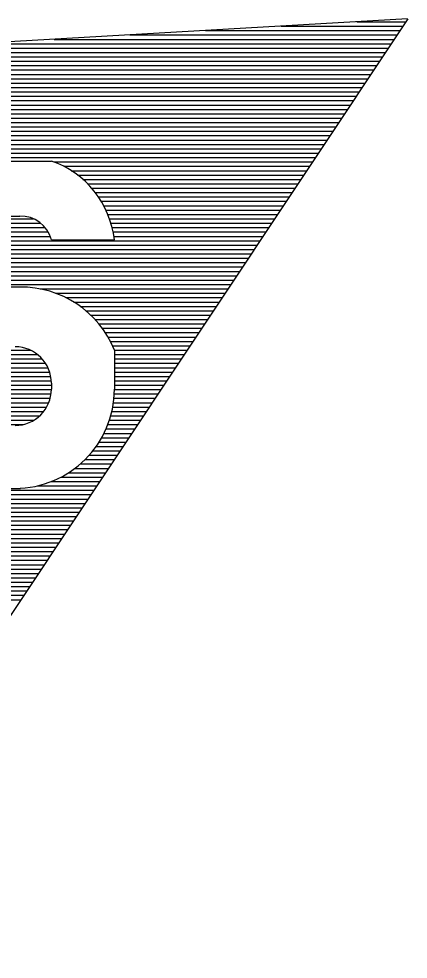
# Model space of a CAD drawing. Extents: x 0 to 34, y 0 to 22.
# Drawn here: x 4.7548 to 4.9317, y 1.6066 to 2.034 of the extents above; entities that cross this region are included whole.
import ezdxf

# ---------------------------------------------------------------- set-up
doc = ezdxf.new("R2010")
doc.units = 0
doc.layers.add('SH_Text', color=7, linetype='Continuous')

msp = doc.modelspace()

# ---------------------------------------------------------------- linework, layer by layer
at = {"layer": 'SH_Text'}
for p, q in [((4.931410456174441, 2.033936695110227), (4.419315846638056, 2.0043096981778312)), ((4.647076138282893, 1.6065895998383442), (4.9317190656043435, 2.0339773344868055)), ((4.874016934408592, 2.030616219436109), (4.929480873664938, 2.0306167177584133)), ((4.908412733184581, 2.0326061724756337), (4.930805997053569, 2.0326063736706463)), ((4.805225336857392, 2.0266363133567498), (4.926830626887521, 2.0266374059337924)), ((4.83962113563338, 2.0286262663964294), (4.928155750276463, 2.0286270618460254)), ((4.736433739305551, 2.0226564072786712), (4.92418038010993, 2.0226580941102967)), ((4.770829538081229, 2.024646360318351), (4.925505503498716, 2.02464775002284)), ((4.6676421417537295, 2.018676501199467), (4.921530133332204, 2.018678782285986)), ((4.702037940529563, 2.020666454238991), (4.9228552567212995, 2.020668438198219)), ((4.5988505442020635, 2.0146965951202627), (4.918879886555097, 2.0146994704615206)), ((4.633246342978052, 2.0166865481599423), (4.920205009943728, 2.0166891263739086)), ((4.49566314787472, 2.0087267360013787), (4.914904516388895, 2.0087305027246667)), ((4.530058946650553, 2.0107166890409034), (4.916229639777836, 2.0107201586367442)), ((4.5644547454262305, 2.012706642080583), (4.9175547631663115, 2.0127098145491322)), ((4.426871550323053, 2.00474682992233), (4.912254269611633, 2.004751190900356)), ((4.461267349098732, 2.0067367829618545), (4.913579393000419, 2.0067408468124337)), ((4.419277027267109, 2.0007674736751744), (4.909604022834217, 2.000771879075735)), ((4.419405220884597, 2.0027571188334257), (4.910929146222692, 2.0027615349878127)), ((4.419020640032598, 1.996788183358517), (4.906953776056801, 1.9967925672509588)), ((4.419148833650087, 1.998777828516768), (4.908278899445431, 1.9987822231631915)), ((4.418764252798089, 1.9928088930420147), (4.904303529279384, 1.9928132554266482)), ((4.418892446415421, 1.9947985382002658), (4.905628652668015, 1.994802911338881)), ((4.418507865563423, 1.9888296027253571), (4.901653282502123, 1.9888339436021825)), ((4.418636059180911, 1.9908192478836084), (4.9029784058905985, 1.99082359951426)), ((4.418251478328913, 1.9848503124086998), (4.899003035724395, 1.984854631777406)), ((4.418379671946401, 1.9868399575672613), (4.900328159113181, 1.9868442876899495)), ((4.417866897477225, 1.9788813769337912), (4.895027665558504, 1.9788856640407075)), ((4.417995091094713, 1.9808710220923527), (4.896352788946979, 1.9808753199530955)), ((4.418123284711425, 1.9828606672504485), (4.89767791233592, 1.9828649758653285)), ((4.417610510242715, 1.974902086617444), (4.892377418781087, 1.974906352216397)), ((4.417738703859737, 1.9768917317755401), (4.893702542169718, 1.9768960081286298)), ((4.454597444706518, 1.9729127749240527), (4.891052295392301, 1.9729166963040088)), ((4.4545974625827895, 1.9709231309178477), (4.889727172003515, 1.9709270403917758)), ((4.708754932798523, 1.969349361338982), (4.769609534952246, 1.9693499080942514)), ((4.770751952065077, 1.96893632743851), (4.888402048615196, 1.9689373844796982)), ((4.775225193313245, 1.9669467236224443), (4.887076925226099, 1.9669477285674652)), ((4.7786841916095, 1.9649571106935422), (4.885751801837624, 1.9649580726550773)), ((4.781537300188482, 1.9629674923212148), (4.8844266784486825, 1.9629684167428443)), ((4.783967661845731, 1.960977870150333), (4.8831015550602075, 1.960978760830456)), ((4.786076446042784, 1.9589882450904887), (4.881776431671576, 1.9589891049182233)), ((4.787926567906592, 1.9569986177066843), (4.88045130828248, 1.9569994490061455)), ((4.789560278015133, 1.9550089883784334), (4.879126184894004, 1.9550097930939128)), ((4.791007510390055, 1.9530193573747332), (4.8778010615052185, 1.9530201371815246)), ((4.792290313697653, 1.9510297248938), (4.876475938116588, 1.9510304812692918)), ((4.793425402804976, 1.9490400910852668), (4.875150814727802, 1.9490408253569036)), ((4.794425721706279, 1.9470504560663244), (4.873825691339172, 1.9470511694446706)), ((4.795301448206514, 1.9450608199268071), (4.872500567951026, 1.9450615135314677)), ((4.699719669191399, 1.941080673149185), (4.764788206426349, 1.9410812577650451)), ((4.702968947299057, 1.9430703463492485), (4.761546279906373, 1.943070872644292)), ((4.712334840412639, 1.9442916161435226), (4.7552910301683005, 1.9442920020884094)), ((4.796060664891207, 1.9430711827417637), (4.8711754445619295, 1.9430718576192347)), ((4.796709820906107, 1.9410815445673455), (4.869850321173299, 1.9410822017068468)), ((4.696337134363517, 1.937101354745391), (4.768166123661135, 1.9371020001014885)), ((4.697715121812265, 1.9390910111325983), (4.766789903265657, 1.9390916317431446)), ((4.7972540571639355, 1.9390919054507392), (4.868525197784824, 1.9390925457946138)), ((4.7976974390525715, 1.937102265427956), (4.867200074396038, 1.937102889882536)), ((4.694787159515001, 1.9331220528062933), (4.8645498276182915, 1.9331235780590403)), ((4.6953904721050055, 1.9351117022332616), (4.769111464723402, 1.9351123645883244)), ((4.769609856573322, 1.9335530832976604), (4.798247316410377, 1.9335533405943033)), ((4.798043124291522, 1.9351126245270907), (4.865874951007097, 1.935113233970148)), ((4.694436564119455, 1.9291427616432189), (4.861899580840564, 1.9291442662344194)), ((4.69448358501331, 1.9311324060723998), (4.8632247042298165, 1.9311339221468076)), ((4.694436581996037, 1.9271531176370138), (4.860574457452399, 1.9271546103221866)), ((4.694489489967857, 1.9251634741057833), (4.859249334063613, 1.9251649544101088)), ((4.694803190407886, 1.9231738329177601), (4.857924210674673, 1.9231752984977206)), ((4.695417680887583, 1.9211841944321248), (4.856599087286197, 1.9211856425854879)), ((4.696377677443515, 1.919194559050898), (4.855273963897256, 1.9191959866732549)), ((4.697773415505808, 1.917204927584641), (4.853948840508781, 1.917206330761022)), ((4.699806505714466, 1.915215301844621), (4.852623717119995, 1.915216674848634)), ((4.703130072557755, 1.9132256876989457), (4.851298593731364, 1.9132270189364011)), ((4.755291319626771, 1.912074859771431), (4.708755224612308, 1.9120744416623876)), ((4.764479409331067, 1.9112365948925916), (4.8499734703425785, 1.911237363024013)), ((4.771601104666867, 1.9092470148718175), (4.848648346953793, 1.9092477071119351)), ((4.776206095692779, 1.9072574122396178), (4.847323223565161, 1.9072580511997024)), ((4.779786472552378, 1.9052678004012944), (4.8459981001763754, 1.9052683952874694)), ((4.7827527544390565, 1.9032781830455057), (4.8446729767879, 1.9032787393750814)), ((4.785290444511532, 1.901288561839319), (4.843347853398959, 1.9012890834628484)), ((4.787502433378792, 1.899298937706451), (4.842022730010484, 1.8992994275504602)), ((4.789452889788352, 1.8973093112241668), (4.840697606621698, 1.8973097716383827)), ((4.7911850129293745, 1.8953196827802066), (4.839372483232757, 1.8953201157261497)), ((4.7927294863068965, 1.8933300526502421), (4.838047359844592, 1.893330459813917)), ((4.794108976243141, 1.8913404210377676), (4.836722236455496, 1.8913408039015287)), ((4.795340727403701, 1.8893507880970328), (4.835397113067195, 1.8893511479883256)), ((4.796438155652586, 1.8873611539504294), (4.834071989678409, 1.8873614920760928)), ((4.797411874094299, 1.8853715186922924), (4.832746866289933, 1.8853718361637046)), ((4.62642300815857, 1.8833803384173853), (4.760115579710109, 1.8833815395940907)), ((4.626423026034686, 1.88139069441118), (4.763331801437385, 1.8813919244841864)), ((4.798247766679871, 1.8834377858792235), (4.7982478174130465, 1.8777911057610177)), ((4.7982477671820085, 1.8833818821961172), (4.831421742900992, 1.8833821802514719)), ((4.798247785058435, 1.8813922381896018), (4.830096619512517, 1.881392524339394)), ((4.6264230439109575, 1.8794010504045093), (4.765439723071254, 1.8794022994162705)), ((4.626423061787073, 1.8774114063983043), (4.766954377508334, 1.8774126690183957)), ((4.798247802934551, 1.8794025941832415), (4.828771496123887, 1.879402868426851)), ((4.7982478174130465, 1.8777911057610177), (4.798247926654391, 1.8656324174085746)), ((4.798247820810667, 1.877412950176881), (4.82744637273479, 1.877413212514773)), ((4.6264230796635, 1.8754217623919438), (4.768056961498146, 1.8754230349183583)), ((4.6264230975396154, 1.8734321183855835), (4.768834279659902, 1.8734333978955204)), ((4.7982478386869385, 1.8754233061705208), (4.826121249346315, 1.8754235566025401)), ((4.798247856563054, 1.8734336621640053), (4.824796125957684, 1.8734339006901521)), ((4.626423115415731, 1.8714424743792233), (4.769333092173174, 1.8714437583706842)), ((4.626423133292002, 1.869452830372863), (4.769578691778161, 1.8694541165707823)), ((4.769610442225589, 1.8683691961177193), (4.769610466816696, 1.865632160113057)), ((4.79824787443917, 1.8714440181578), (4.8234710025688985, 1.8714442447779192)), ((4.798247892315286, 1.8694543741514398), (4.822145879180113, 1.8694545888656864)), ((4.626423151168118, 1.8674631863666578), (4.769610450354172, 1.8674644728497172)), ((4.6980177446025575, 1.8654741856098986), (4.7696093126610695, 1.8654748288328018)), ((4.698162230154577, 1.8634845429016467), (4.769464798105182, 1.8634851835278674)), ((4.798194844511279, 1.8634854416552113), (4.8181705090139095, 1.8634856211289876)), ((4.798247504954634, 1.8654750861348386), (4.819495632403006, 1.8654752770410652)), ((4.798247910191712, 1.8674647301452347), (4.820820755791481, 1.8674649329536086)), ((4.698553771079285, 1.8614949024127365), (4.769073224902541, 1.8614955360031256)), ((4.699211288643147, 1.8595052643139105), (4.7684156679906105, 1.8595058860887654)), ((4.797824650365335, 1.8595061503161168), (4.815520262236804, 1.8595063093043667)), ((4.798054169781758, 1.8614957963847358), (4.816845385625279, 1.8614959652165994)), ((4.700171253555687, 1.8575156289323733), (4.767455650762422, 1.8575162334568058)), ((4.701500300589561, 1.8555259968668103), (4.766126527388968, 1.8555265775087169)), ((4.797092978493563, 1.8555268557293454), (4.812870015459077, 1.8555269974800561)), ((4.797504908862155, 1.8575165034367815), (4.814195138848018, 1.8575166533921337)), ((4.7033289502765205, 1.8535363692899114), (4.764297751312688, 1.8535369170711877)), ((4.705971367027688, 1.8515467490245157), (4.761655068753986, 1.8515472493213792)), ((4.795981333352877, 1.8515475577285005), (4.810219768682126, 1.851547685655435)), ((4.796586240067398, 1.853537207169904), (4.811544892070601, 1.853537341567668)), ((4.71090264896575, 1.8495571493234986), (4.756722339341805, 1.849557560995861)), ((4.794459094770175, 1.8475682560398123), (4.807569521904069, 1.8475683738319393)), ((4.795274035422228, 1.8495579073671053), (4.808894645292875, 1.849558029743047)), ((4.792478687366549, 1.8435889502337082), (4.804919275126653, 1.8435890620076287)), ((4.793530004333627, 1.8455786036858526), (4.806244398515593, 1.8455787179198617)), ((4.78996636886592, 1.8396096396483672), (4.802269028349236, 1.8396097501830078)), ((4.791295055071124, 1.8415992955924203), (4.803594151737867, 1.8415994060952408)), ((4.784918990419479, 1.8336406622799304), (4.798293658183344, 1.8336407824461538)), ((4.786803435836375, 1.8356303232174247), (4.799618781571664, 1.8356304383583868)), ((4.788476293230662, 1.8376199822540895), (4.800943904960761, 1.837620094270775)), ((4.780335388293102, 1.8296613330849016), (4.795643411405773, 1.829661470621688)), ((4.78278269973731, 1.8316509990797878), (4.7969685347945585, 1.8316511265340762)), ((4.774063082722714, 1.8256819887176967), (4.792993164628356, 1.8256821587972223)), ((4.777483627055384, 1.8276716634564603), (4.794318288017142, 1.8276718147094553)), ((4.763374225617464, 1.8217026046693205), (4.790342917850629, 1.8217028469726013)), ((4.769726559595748, 1.8236923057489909), (4.79166804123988, 1.823692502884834)), ((4.4074832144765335, 1.81772011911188), (4.787692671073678, 1.8177235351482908)), ((4.6264235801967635, 1.8197117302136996), (4.789017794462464, 1.8197131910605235)), ((4.711783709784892, 1.8205154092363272), (4.755540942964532, 1.8205158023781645)), ((4.407226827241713, 1.8137408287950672), (4.785042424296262, 1.8137442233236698)), ((4.407355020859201, 1.8157304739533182), (4.786367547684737, 1.8157338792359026)), ((4.4069704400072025, 1.8097615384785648), (4.782392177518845, 1.8097649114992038)), ((4.407098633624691, 1.8117511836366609), (4.783717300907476, 1.8117545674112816)), ((4.4065858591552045, 1.803792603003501), (4.7784168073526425, 1.80379594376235)), ((4.406714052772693, 1.8057822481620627), (4.779741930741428, 1.8057855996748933)), ((4.406842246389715, 1.8077718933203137), (4.781067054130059, 1.807775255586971)), ((4.4063294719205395, 1.7998133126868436), (4.775766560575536, 1.799816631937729)), ((4.406457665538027, 1.8018029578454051), (4.777091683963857, 1.8018062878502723)), ((4.406073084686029, 1.7958340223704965), (4.773116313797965, 1.7958373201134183)), ((4.4062012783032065, 1.7978236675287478), (4.77444143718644, 1.7978269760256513)), ((4.4058166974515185, 1.791854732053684), (4.770466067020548, 1.7918580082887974)), ((4.4059448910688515, 1.7938443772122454), (4.771791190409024, 1.7938476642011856)), ((4.4055603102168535, 1.7878754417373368), (4.767815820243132, 1.7878786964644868)), ((4.405688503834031, 1.7898650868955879), (4.769140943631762, 1.7898683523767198)), ((4.405303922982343, 1.783896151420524), (4.76516557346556, 1.7838993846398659)), ((4.405432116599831, 1.7858857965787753), (4.766490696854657, 1.7858890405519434)), ((4.4050475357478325, 1.7799168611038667), (4.762515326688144, 1.779920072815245)), ((4.405175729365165, 1.7819065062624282), (4.76384045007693, 1.7819097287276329)), ((4.4046629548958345, 1.773947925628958), (4.7585399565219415, 1.7739511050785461)), ((4.404791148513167, 1.7759375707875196), (4.759865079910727, 1.7759407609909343)), ((4.404919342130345, 1.7779272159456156), (4.761190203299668, 1.777930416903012)), ((4.4044065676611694, 1.769968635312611), (4.755889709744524, 1.7699717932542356)), ((4.404534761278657, 1.771958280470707), (4.757214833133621, 1.7719614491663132))]:
    msp.add_line(p, q, dxfattribs=at)
for centre, radius, start, end in [((4.755559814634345, 1.9287563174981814), 0.04295618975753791, 6.411734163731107, 70.90891190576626), ((4.755743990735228, 1.9299804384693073), 0.014318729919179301, 14.44842968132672, 91.81280458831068), ((4.755739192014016, 1.8662101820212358), 0.045866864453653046, 22.061414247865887, 90.55948026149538), ((4.7530889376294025, 1.868428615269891), 0.016521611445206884, 359.7939381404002, 89.74699849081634), ((4.753088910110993, 1.865674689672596), 0.016521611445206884, 270.2542123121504, 359.8525103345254), ((4.753088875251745, 1.8656747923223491), 0.04515907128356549, 270.09337491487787, 359.94623662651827)]:
    msp.add_arc(centre, radius, start, end, dxfattribs=at)

doc.saveas('drawing.dxf')
